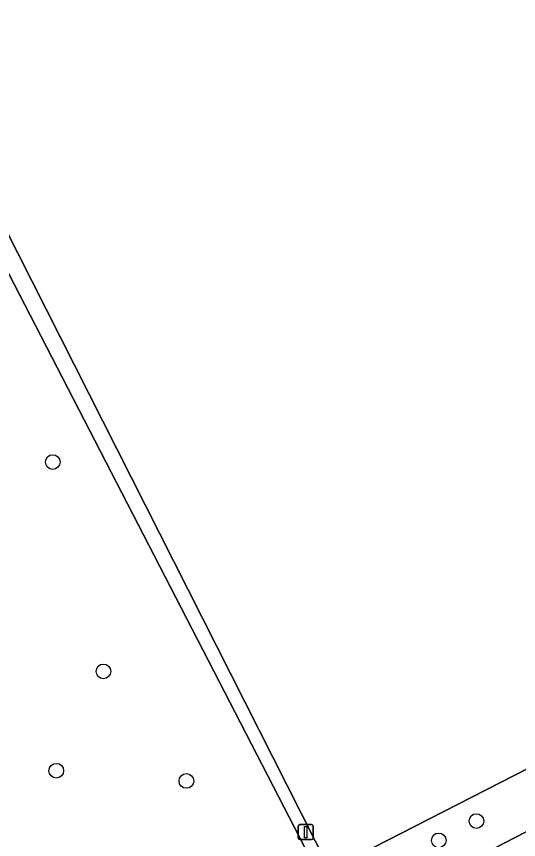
# Model space of a CAD drawing. Extents: x 158835 to 160077, y 386387 to 387778.
# Drawn here: x 159188.7 to 159222.3, y 387276.1 to 387331.1 of the extents above; entities that cross this region are included whole.
import ezdxf

# ---------------------------------------------------------------- set-up
doc = ezdxf.new("R2010")
doc.units = 0
for name, color, linetype in [('IMGEO_Boom', 7, 'Continuous'), ('IMGEO_Groenvoorziening', 7, 'Continuous'), ('IMGEO_Hek', 7, 'Continuous'), ('IMGEO_Lichtmast', 7, 'Continuous'), ('IMGEO_Voetpad_open', 7, 'Continuous')]:
    doc.layers.add(name, color=color, linetype=linetype)

msp = doc.modelspace()

# ---------------------------------------------------------------- linework, layer by layer
at = {"layer": 'IMGEO_Boom'}
for centre in [(159191.177, 387301.317), (159194.559, 387287.32), (159191.411, 387280.675), (159200.105, 387279.99), (159219.49, 387277.311), (159216.977, 387276.017)]:
    msp.add_circle(centre, 0.489, dxfattribs=at)
at = {"layer": 'IMGEO_Groenvoorziening'}
msp.add_lwpolyline([(159263.698, 387160.298), (159326.874, 387193.134), (159325.643, 387195.34), (159324.449, 387197.558), (159323.504, 387197.167), (159323.006, 387198.253), (159323.872, 387198.691), (159322.717, 387200.95), (159257.42, 387167.319), (159255.258, 387166.205), (159201.998, 387269.928), (159208.786, 387274.075), (159159.729, 387369.196), (159224.03, 387402.865), (159224.36, 387402.222)], dxfattribs=at)
for points in [[(159271.329, 387301.63), (159270.192, 387303.833), (159271.952, 387304.725), (159271.785, 387305.054), (159271.465, 387305.683), (159209.686, 387274.058), (159161.319, 387369.689), (159224.36, 387402.222), (159224.03, 387402.865), (159159.729, 387369.196), (159208.786, 387274.075), (159201.998, 387269.928), (159255.258, 387166.205), (159257.42, 387167.319), (159205.883, 387267.861)], [(159224.455, 387402.271), (159224.36, 387402.222), (159161.319, 387369.689), (159209.686, 387274.058), (159271.465, 387305.683), (159269.637, 387309.279), (159271.699, 387310.319)]]:
    msp.add_lwpolyline(points, close=True, dxfattribs=at)
at = {"layer": 'IMGEO_Hek'}
msp.add_lwpolyline([(159224.03, 387402.865), (159159.729, 387369.196), (159208.786, 387274.075), (159201.998, 387269.928), (159255.258, 387166.205), (159257.42, 387167.319)], dxfattribs=at)
at = {"layer": 'IMGEO_Lichtmast'}
for p, q in [((159207.586, 387276.173), (159207.586, 387276.973)), ((159207.586, 387276.973), (159207.586, 387276.173)), ((159207.686, 387277.073), (159208.476, 387277.073)), ((159208.476, 387277.073), (159207.686, 387277.073)), ((159208.576, 387276.973), (159208.576, 387276.173)), ((159208.576, 387276.173), (159208.576, 387276.973)), ((159208.476, 387276.073), (159207.686, 387276.073)), ((159207.686, 387276.073), (159208.476, 387276.073))]:
    msp.add_line(p, q, dxfattribs=at)
msp.add_lwpolyline([(159208.006, 387276.948), (159208.156, 387276.948), (159208.156, 387276.198), (159208.006, 387276.198), (159208.006, 387276.948)], dxfattribs=at)
for centre, start, end in [((159207.686, 387276.973), 90, 180), ((159207.686, 387276.973), 90, 180), ((159208.476, 387276.973), 0, 90), ((159208.476, 387276.973), 360, 90), ((159207.686, 387276.173), 180, 270), ((159207.686, 387276.173), 180, 270), ((159208.476, 387276.173), 270, 0), ((159208.476, 387276.173), 270, 0)]:
    msp.add_arc(centre, 0.1, start, end, dxfattribs=at)
at = {"layer": 'IMGEO_Voetpad_open'}
msp.add_lwpolyline([(159271.699, 387310.319), (159269.637, 387309.279), (159271.465, 387305.683), (159271.785, 387305.054), (159271.952, 387304.725), (159270.192, 387303.833), (159271.329, 387301.63), (159205.883, 387267.861), (159257.42, 387167.319), (159322.717, 387200.95), (159323.872, 387198.691), (159323.006, 387198.253), (159323.504, 387197.167), (159324.449, 387197.558), (159325.643, 387195.34), (159326.874, 387193.134), (159330.759, 387195.12), (159327.084, 387202.207), (159321.155, 387213.758), (159313.385, 387228.876), (159306.516, 387242.289), (159295.312, 387264.167), (159276.356, 387301.217), (159271.703, 387310.31)], close=True, dxfattribs=at)

doc.saveas('drawing.dxf')
